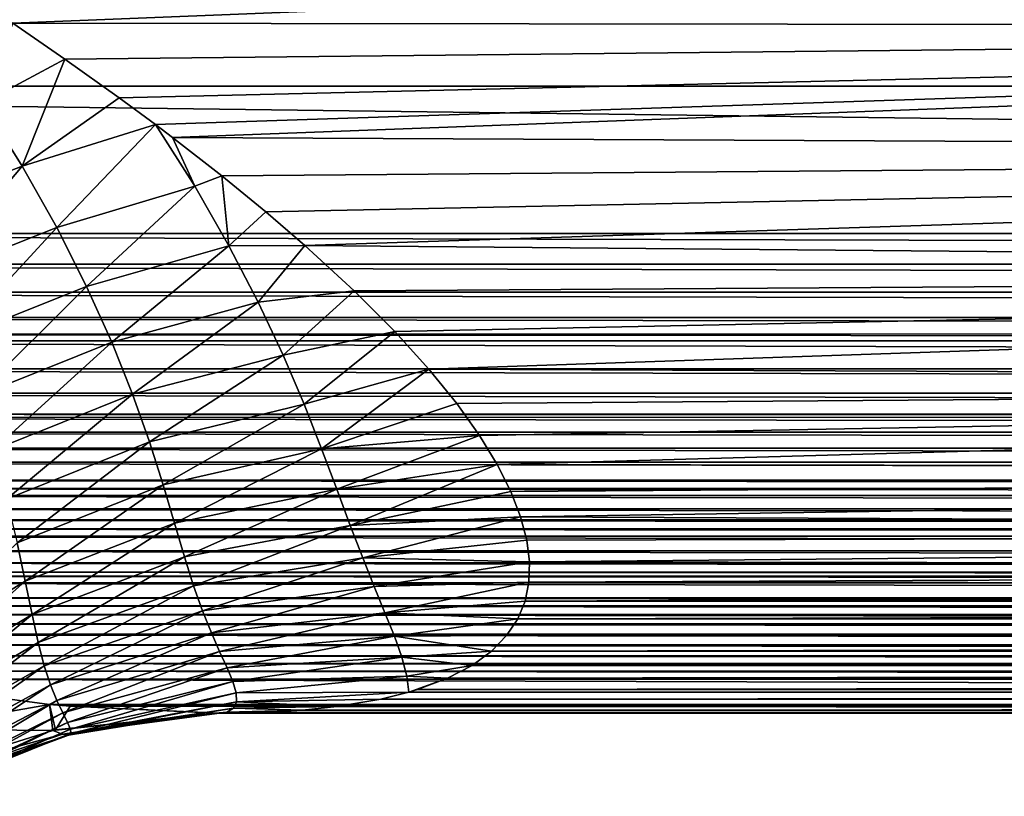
# Model space of a CAD drawing. Header units: metres. Extents: x -109 to 109, y -452 to 89.
# Tile 443 of 656: x -55 to -42, y -16 to -6. Entities that reach past the tile are written whole.
import ezdxf

# ---------------------------------------------------------------- set-up
doc = ezdxf.new("R2010")
doc.units = ezdxf.units.M
doc.layers.add('solid_K244270000C71_000', color=7, linetype='CONTINUOUS')
doc.layers.add('solid_k244270000c71_000_01_01', color=7, linetype='CONTINUOUS')

msp = doc.modelspace()

# ---------------------------------------------------------------- linework, layer by layer
at = {"layer": 'solid_K244270000C71_000'}
for points in [[(-14.808713, -4.17698, 14.406694), (-56.318077, -5.162752, 14.083536), (-55.366989, -5.797933, 13.83416)], [(-14.056731, -5.853661, 13.810672), (-14.808713, -4.17698, 14.406694), (-55.366989, -5.797933, 13.83416)], [(76.498215, -6.637587, -13.451485), (-76.498215, -6.637587, -13.451485), (-76.5, -4.508398, -14.306444)], [(76.5, -4.508398, -14.306444), (76.498215, -6.637587, -13.451485), (-76.5, -4.508398, -14.306444)], [(-55.768852, -6.865478, 13.434912), (-54.671368, -6.278231, 13.622915), (-55.366989, -5.797933, 13.83416)], [(-14.056731, -5.853661, 13.810672), (-55.366989, -5.797933, 13.83416), (-54.671368, -6.278231, 13.622915)], [(-14.056731, -5.853661, 13.810672), (-54.671368, -6.278231, 13.622915), (-53.945896, -6.795434, 13.372437)], [(-14.056731, -5.853661, 13.810672), (-53.945896, -6.795434, 13.372437), (-53.463947, -7.152268, 13.185032)], [(-14.056731, -5.853661, 13.810672), (-53.463947, -7.152268, 13.185032), (-53.234753, -7.325336, 13.08967)], [(-12.987524, -7.514552, 12.981969), (-14.056731, -5.853661, 13.810672), (-53.234753, -7.325336, 13.08967)], [(-55.240337, -7.707976, 13.047266), (-54.671368, -6.278231, 13.622915), (-55.768852, -6.865478, 13.434912)], [(-55.240337, -7.707976, 13.047266), (-53.945896, -6.795434, 13.372437), (-54.671368, -6.278231, 13.622915)], [(76.5, -8.603646, -12.287281), (-76.5, -8.603646, -12.287281), (-76.498215, -6.637587, -13.451485)], [(76.498215, -6.637587, -13.451485), (76.5, -8.603646, -12.287281), (-76.498215, -6.637587, -13.451485)], [(-55.240337, -7.707976, 13.047266), (-53.463947, -7.152268, 13.185032), (-53.945896, -6.795434, 13.372437)], [(-55.240337, -7.707976, 13.047266), (-55.768852, -6.865478, 13.434912), (-56.923832, -8.360707, 13.16748)], [(-54.777485, -8.525343, 12.626904), (-53.463947, -7.152268, 13.185032), (-55.240337, -7.707976, 13.047266)], [(-52.940529, -7.974361, 12.713573), (-53.463947, -7.152268, 13.185032), (-54.777485, -8.525343, 12.626904)], [(-52.940529, -7.974361, 12.713573), (-53.234753, -7.325336, 13.08967), (-53.463947, -7.152268, 13.185032)], [(-12.987524, -7.514552, 12.981969), (-53.234753, -7.325336, 13.08967), (-52.580898, -7.834504, 12.791425)], [(-52.940529, -7.974361, 12.713573), (-52.580898, -7.834504, 12.791425), (-53.234753, -7.325336, 13.08967)], [(-12.987524, -7.514552, 12.981969), (-52.580898, -7.834504, 12.791425), (-51.993935, -8.313931, 12.485133)], [(-12.987524, -7.514552, 12.981969), (-51.993935, -8.313931, 12.485133), (-51.47237, -8.761826, 12.174991)], [(-11.556417, -9.114747, 11.913076), (-12.987524, -7.514552, 12.981969), (-51.47237, -8.761826, 12.174991)], [(-55.240337, -7.707976, 13.047266), (-56.923832, -8.360707, 13.16748), (-56.506893, -9.206223, 12.793572)], [(-54.777485, -8.525343, 12.626904), (-55.240337, -7.707976, 13.047266), (-56.506893, -9.206223, 12.793572)], [(-52.485107, -8.766284, 12.206779), (-52.580898, -7.834504, 12.791425), (-52.940529, -7.974361, 12.713573)], [(-52.485107, -8.766284, 12.206779), (-51.993935, -8.313931, 12.485133), (-52.580898, -7.834504, 12.791425)], [(-52.940529, -7.974361, 12.713573), (-54.777485, -8.525343, 12.626904), (-54.381348, -9.309802, 12.17649)], [(-52.485107, -8.766284, 12.206779), (-52.940529, -7.974361, 12.713573), (-54.381348, -9.309802, 12.17649)], [(-52.485107, -8.766284, 12.206779), (-51.47237, -8.761826, 12.174991), (-51.993935, -8.313931, 12.485133)], [(-54.777485, -8.525343, 12.626904), (-56.506893, -9.206223, 12.793572), (-56.155132, -10.015624, 12.392404)], [(-54.381348, -9.309802, 12.17649), (-54.777485, -8.525343, 12.626904), (-56.155132, -10.015624, 12.392404)], [(75.649117, -9.011068, -11.991691), (-75.649117, -9.011068, -11.991691), (-76.5, -8.603646, -12.287281)], [(76.5, -8.603646, -12.287281), (75.649117, -9.011068, -11.991691), (-76.5, -8.603646, -12.287281)], [(-52.485107, -8.766284, 12.206779), (-54.381348, -9.309802, 12.17649), (-54.047489, -10.052969, 11.700477)], [(-52.093521, -9.519866, 11.669489), (-52.485107, -8.766284, 12.206779), (-54.047489, -10.052969, 11.700477)], [(-52.093521, -9.519866, 11.669489), (-51.47237, -8.761826, 12.174991), (-52.485107, -8.766284, 12.206779)], [(-52.093521, -9.519866, 11.669489), (-50.81282, -9.36667, 11.716036), (-51.47237, -8.761826, 12.174991)], [(-11.556417, -9.114747, 11.913076), (-51.47237, -8.761826, 12.174991), (-50.81282, -9.36667, 11.716036)], [(74.848839, -9.38379, -11.702329), (-74.848839, -9.38379, -11.702329), (-75.649117, -9.011068, -11.991691)], [(75.649117, -9.011068, -11.991691), (74.848839, -9.38379, -11.702329), (-75.649117, -9.011068, -11.991691)], [(-11.556417, -9.114747, 11.913076), (-50.81282, -9.36667, 11.716036), (-50.270546, -9.910727, 11.259551)], [(-11.556417, -9.114747, 11.913076), (-50.270546, -9.910727, 11.259551), (-49.818604, -10.411282, 10.798389)], [(-9.737108, -10.576728, 10.636392), (-11.556417, -9.114747, 11.913076), (-49.818604, -10.411282, 10.798389)], [(-54.381348, -9.309802, 12.17649), (-56.155132, -10.015624, 12.392404), (-55.865517, -10.780663, 11.967463)], [(-54.047489, -10.052969, 11.700477), (-54.381348, -9.309802, 12.17649), (-55.865517, -10.780663, 11.967463)], [(74.10054, -9.722445, -11.422524), (-74.10054, -9.722445, -11.422524), (-74.848839, -9.38379, -11.702329)], [(74.848839, -9.38379, -11.702329), (74.10054, -9.722445, -11.422524), (-74.848839, -9.38379, -11.702329)], [(-51.761181, -10.226283, 11.106844), (-50.81282, -9.36667, 11.716036), (-52.093521, -9.519866, 11.669489)], [(-51.761181, -10.226283, 11.106844), (-50.270546, -9.910727, 11.259551), (-50.81282, -9.36667, 11.716036)], [(-52.093521, -9.519866, 11.669489), (-54.047489, -10.052969, 11.700477), (-53.770447, -10.746348, 11.203656)], [(-51.761181, -10.226283, 11.106844), (-52.093521, -9.519866, 11.669489), (-53.770447, -10.746348, 11.203656)], [(73.608971, -9.94009, -11.233637), (-73.597572, -9.945102, -11.229201), (-74.10054, -9.722445, -11.422524)], [(74.10054, -9.722445, -11.422524), (73.608971, -9.94009, -11.233637), (-74.10054, -9.722445, -11.422524)], [(73.608971, -9.94009, -11.233637), (73.397156, -10.033036, -11.150703), (-73.597572, -9.945102, -11.229201)], [(73.397156, -10.033036, -11.150703), (-73.397156, -10.033036, -11.150703), (-73.597572, -9.945102, -11.229201)], [(-51.482609, -10.877953, 10.523179), (-50.270546, -9.910727, 11.259551), (-51.761181, -10.226283, 11.106844)], [(-51.482609, -10.877953, 10.523179), (-49.818604, -10.411282, 10.798389), (-50.270546, -9.910727, 11.259551)], [(72.525879, -10.406752, -10.802755), (-72.525879, -10.406752, -10.802755), (-73.397156, -10.033036, -11.150703)], [(73.397156, -10.033036, -11.150703), (72.525879, -10.406752, -10.802755), (-73.397156, -10.033036, -11.150703)], [(-54.047489, -10.052969, 11.700477), (-55.865517, -10.780663, 11.967463), (-55.632084, -11.492707, 11.522967)], [(-53.770447, -10.746348, 11.203656), (-54.047489, -10.052969, 11.700477), (-55.632084, -11.492707, 11.522967)], [(-51.761181, -10.226283, 11.106844), (-53.770447, -10.746348, 11.203656), (-53.544659, -11.381607, 10.690703)], [(-51.482609, -10.877953, 10.523179), (-51.761181, -10.226283, 11.106844), (-53.544659, -11.381607, 10.690703)], [(71.720222, -10.730555, -10.481183), (-71.720222, -10.730555, -10.481183), (-72.525879, -10.406752, -10.802755)], [(72.525879, -10.406752, -10.802755), (71.720222, -10.730555, -10.481183), (-72.525879, -10.406752, -10.802755)], [(-51.248043, -11.473284, 9.918922), (-49.818604, -10.411282, 10.798389), (-51.482609, -10.877953, 10.523179)], [(-51.248043, -11.473284, 9.918922), (-49.445969, -10.871933, 10.33446), (-49.818604, -10.411282, 10.798389)], [(-9.737108, -10.576728, 10.636392), (-49.818604, -10.411282, 10.798389), (-49.445969, -10.871933, 10.33446)], [(-9.737108, -10.576728, 10.636392), (-49.445969, -10.871933, 10.33446), (-49.145145, -11.294542, 9.870831)], [(-9.737108, -10.576728, 10.636392), (-49.145145, -11.294542, 9.870831), (-48.907516, -11.683799, 9.406851)], [(-7.643364, -11.756244, 9.316154), (-9.737108, -10.576728, 10.636392), (-48.907516, -11.683799, 9.406851)], [(70.978172, -11.010666, -10.186522), (-70.978172, -11.010666, -10.186522), (-71.720222, -10.730555, -10.481183)], [(71.720222, -10.730555, -10.481183), (70.978172, -11.010666, -10.186522), (-71.720222, -10.730555, -10.481183)], [(-53.770447, -10.746348, 11.203656), (-55.632084, -11.492707, 11.522967), (-55.448822, -12.143125, 11.063142)], [(-53.544659, -11.381607, 10.690703), (-53.770447, -10.746348, 11.203656), (-55.448822, -12.143125, 11.063142)], [(-51.482609, -10.877953, 10.523179), (-53.544659, -11.381607, 10.690703), (-53.361675, -11.954511, 10.163373)], [(-51.248043, -11.473284, 9.918922), (-51.482609, -10.877953, 10.523179), (-53.361675, -11.954511, 10.163373)], [(-51.248043, -11.473284, 9.918922), (-49.145145, -11.294542, 9.870831), (-49.445969, -10.871933, 10.33446)], [(70.860046, -11.05356, -10.13996), (-70.849236, -11.057465, -10.135703), (-70.978172, -11.010666, -10.186522)], [(70.978172, -11.010666, -10.186522), (70.860046, -11.05356, -10.13996), (-70.978172, -11.010666, -10.186522)], [(70.860046, -11.05356, -10.13996), (70.294739, -11.253239, -9.917894), (-70.849236, -11.057465, -10.135703)], [(70.294739, -11.253239, -9.917894), (-70.294739, -11.253239, -9.917894), (-70.849236, -11.057465, -10.135703)], [(69.662659, -11.465096, -9.672207), (-69.662659, -11.465096, -9.672207), (-70.294739, -11.253239, -9.917894)], [(70.294739, -11.253239, -9.917894), (69.662659, -11.465096, -9.672207), (-70.294739, -11.253239, -9.917894)], [(-53.544659, -11.381607, 10.690703), (-55.448822, -12.143125, 11.063142), (-55.30827, -12.725325, 10.590661)], [(-53.361675, -11.954511, 10.163373), (-53.544659, -11.381607, 10.690703), (-55.30827, -12.725325, 10.590661)], [(-51.046436, -12.012486, 9.293329), (-49.145145, -11.294542, 9.870831), (-51.248043, -11.473284, 9.918922)], [(-51.046436, -12.012486, 9.293329), (-48.907516, -11.683799, 9.406851), (-49.145145, -11.294542, 9.870831)], [(69.078011, -11.652671, -9.445383), (-69.078011, -11.652671, -9.445383), (-69.662659, -11.465096, -9.672207)], [(69.662659, -11.465096, -9.672207), (69.078011, -11.652671, -9.445383), (-69.662659, -11.465096, -9.672207)], [(-51.248043, -11.473284, 9.918922), (-53.361675, -11.954511, 10.163373), (-53.210014, -12.465148, 9.62034)], [(-51.046436, -12.012486, 9.293329), (-51.248043, -11.473284, 9.918922), (-53.210014, -12.465148, 9.62034)], [(68.281815, -11.893417, -9.140385), (-68.281815, -11.893417, -9.140385), (-69.078011, -11.652671, -9.445383)], [(69.078011, -11.652671, -9.445383), (68.281815, -11.893417, -9.140385), (-69.078011, -11.652671, -9.445383)], [(-50.866768, -12.4958, 8.645617), (-48.907516, -11.683799, 9.406851), (-51.046436, -12.012486, 9.293329)], [(-50.866768, -12.4958, 8.645617), (-48.725887, -12.04449, 8.940372), (-48.907516, -11.683799, 9.406851)], [(-7.643364, -11.756244, 9.316154), (-48.907516, -11.683799, 9.406851), (-48.725887, -12.04449, 8.940372)], [(-7.643364, -11.756244, 9.316154), (-48.725887, -12.04449, 8.940372), (-48.595524, -12.379251, 8.470782)], [(-5.463138, -12.580132, 8.169472), (-7.643364, -11.756244, 9.316154), (-48.595524, -12.379251, 8.470782)], [(67.915245, -11.999906, -9.000125), (-67.901268, -12.003927, -8.994761), (-68.281815, -11.893417, -9.140385)], [(68.281815, -11.893417, -9.140385), (67.915245, -11.999906, -9.000125), (-68.281815, -11.893417, -9.140385)], [(67.915245, -11.999906, -9.000125), (67.575546, -12.096941, -8.869274), (-67.901268, -12.003927, -8.994761)], [(67.575546, -12.096941, -8.869274), (-67.575546, -12.096941, -8.869274), (-67.901268, -12.003927, -8.994761)], [(-53.361675, -11.954511, 10.163373), (-55.30827, -12.725325, 10.590661), (-55.199104, -13.238168, 10.104056)], [(-53.210014, -12.465148, 9.62034), (-53.361675, -11.954511, 10.163373), (-55.199104, -13.238168, 10.104056)], [(-51.046436, -12.012486, 9.293329), (-53.210014, -12.465148, 9.62034), (-53.078053, -12.913815, 9.060136)], [(-50.866768, -12.4958, 8.645617), (-51.046436, -12.012486, 9.293329), (-53.078053, -12.913815, 9.060136)], [(-50.866768, -12.4958, 8.645617), (-48.595524, -12.379251, 8.470782), (-48.725887, -12.04449, 8.940372)], [(66.956535, -12.272069, -8.625331), (-66.956535, -12.272069, -8.625331), (-67.575546, -12.096941, -8.869274)], [(67.575546, -12.096941, -8.869274), (66.956535, -12.272069, -8.625331), (-67.575546, -12.096941, -8.869274)], [(66.416451, -12.420311, -8.410461), (-66.416451, -12.420311, -8.410461), (-66.956535, -12.272069, -8.625331)], [(66.956535, -12.272069, -8.625331), (66.416451, -12.420311, -8.410461), (-66.956535, -12.272069, -8.625331)], [(65.93779, -12.542212, -8.227571), (-65.93779, -12.542212, -8.227571), (-66.416451, -12.420311, -8.410461)], [(66.416451, -12.420311, -8.410461), (65.93779, -12.542212, -8.227571), (-66.416451, -12.420311, -8.410461)], [(-53.210014, -12.465148, 9.62034), (-55.199104, -13.238168, 10.104056), (-55.109371, -13.681419, 9.601173)], [(-53.078053, -12.913815, 9.060136), (-53.210014, -12.465148, 9.62034), (-55.109371, -13.681419, 9.601173)], [(-50.700954, -12.926208, 7.97157), (-48.595524, -12.379251, 8.470782), (-50.866768, -12.4958, 8.645617)], [(-50.700954, -12.926208, 7.97157), (-48.513153, -12.690124, 7.997548), (-48.595524, -12.379251, 8.470782)], [(-5.463138, -12.580132, 8.169472), (-48.595524, -12.379251, 8.470782), (-48.513153, -12.690124, 7.997548)], [(65.50296, -12.640083, -8.076403), (-65.50296, -12.640083, -8.076403), (-65.93779, -12.542212, -8.227571)], [(65.93779, -12.542212, -8.227571), (65.50296, -12.640083, -8.076403), (-65.93779, -12.542212, -8.227571)], [(-50.866768, -12.4958, 8.645617), (-53.078053, -12.913815, 9.060136), (-52.955067, -13.301741, 8.480195)], [(-50.700954, -12.926208, 7.97157), (-50.866768, -12.4958, 8.645617), (-52.955067, -13.301741, 8.480195)], [(-5.463138, -12.580132, 8.169472), (-48.513153, -12.690124, 7.997548), (-48.476303, -12.979886, 7.518148)], [(-3.458945, -13.055153, 7.386676), (-5.463138, -12.580132, 8.169472), (-48.476303, -12.979886, 7.518148)], [(64.796509, -12.833102, -7.766047), (-64.796509, -12.833102, -7.766047), (-65.50296, -12.640083, -8.076403)], [(65.50296, -12.640083, -8.076403), (64.796509, -12.833102, -7.766047), (-65.50296, -12.640083, -8.076403)], [(-55.199104, -13.238168, 10.104056), (-55.30827, -12.725325, 10.590661), (-56.975288, -14.331669, 10.720308)], [(-50.700954, -12.926208, 7.97157), (-48.476303, -12.979886, 7.518148), (-48.513153, -12.690124, 7.997548)], [(64.263489, -12.994212, -7.49336), (-64.263489, -12.994212, -7.49336), (-64.796509, -12.833102, -7.766047)], [(64.796509, -12.833102, -7.766047), (64.263489, -12.994212, -7.49336), (-64.796509, -12.833102, -7.766047)], [(63.750408, -13.119691, -7.271431), (-63.750408, -13.119691, -7.271431), (-64.263489, -12.994212, -7.49336)], [(64.263489, -12.994212, -7.49336), (63.750408, -13.119691, -7.271431), (-64.263489, -12.994212, -7.49336)], [(-53.078053, -12.913815, 9.060136), (-55.109371, -13.681419, 9.601173), (-55.027405, -14.055194, 9.079492)], [(-52.955067, -13.301741, 8.480195), (-53.078053, -12.913815, 9.060136), (-55.027405, -14.055194, 9.079492)], [(-50.700954, -12.926208, 7.97157), (-52.955067, -13.301741, 8.480195), (-52.835827, -13.635885, 7.871269)], [(-50.546188, -13.31147, 7.260943), (-50.700954, -12.926208, 7.97157), (-52.835827, -13.635885, 7.871269)], [(-50.546188, -13.31147, 7.260943), (-48.476303, -12.979886, 7.518148), (-50.700954, -12.926208, 7.97157)], [(-50.546188, -13.31147, 7.260943), (-48.483841, -13.250393, 7.03044), (-48.476303, -12.979886, 7.518148)], [(-3.458945, -13.055153, 7.386676), (-48.476303, -12.979886, 7.518148), (-48.483841, -13.250393, 7.03044)], [(63.50127, -13.170766, -7.178505), (-63.488869, -13.173491, -7.173502), (-63.750408, -13.119691, -7.271431)], [(63.750408, -13.119691, -7.271431), (63.50127, -13.170766, -7.178505), (-63.750408, -13.119691, -7.271431)], [(-1.673429, -13.286694, 6.961593), (-3.458945, -13.055153, 7.386676), (-48.483841, -13.250393, 7.03044)], [(63.50127, -13.170766, -7.178505), (63.155792, -13.259623, -7.013018), (-63.488869, -13.173491, -7.173502)], [(63.155792, -13.259623, -7.013018), (-63.155792, -13.259623, -7.013018), (-63.488869, -13.173491, -7.173502)], [(-55.199104, -13.238168, 10.104056), (-56.975288, -14.331669, 10.720308), (-56.922424, -14.773317, 10.262559)], [(-55.109371, -13.681419, 9.601173), (-55.199104, -13.238168, 10.104056), (-56.922424, -14.773317, 10.262559)], [(-50.403736, -13.658357, 6.503242), (-48.483841, -13.250393, 7.03044), (-50.546188, -13.31147, 7.260943)], [(-50.403736, -13.658357, 6.503242), (-48.53598, -13.503606, 6.530898), (-48.483841, -13.250393, 7.03044)], [(-1.673429, -13.286694, 6.961593), (-48.483841, -13.250393, 7.03044), (-48.53598, -13.503606, 6.530898)], [(48.53603, -13.503725, 6.530651), (48.483868, -13.250511, 7.030217), (-48.53598, -13.503606, 6.530898)], [(62.437134, -13.459976, -6.620349), (-62.437134, -13.459976, -6.620349), (-63.155792, -13.259623, -7.013018)], [(63.155792, -13.259623, -7.013018), (62.437134, -13.459976, -6.620349), (-63.155792, -13.259623, -7.013018)], [(-52.955067, -13.301741, 8.480195), (-55.027405, -14.055194, 9.079492), (-54.945969, -14.364817, 8.531038)], [(-52.835827, -13.635885, 7.871269), (-52.955067, -13.301741, 8.480195), (-54.945969, -14.364817, 8.531038)], [(-50.546188, -13.31147, 7.260943), (-52.835827, -13.635885, 7.871269), (-52.718815, -13.924847, 7.221676)], [(-50.403736, -13.658357, 6.503242), (-50.546188, -13.31147, 7.260943), (-52.718815, -13.924847, 7.221676)], [(0, -13.355837, 6.828002), (-1.673429, -13.286694, 6.961593), (-48.53598, -13.503606, 6.530898)], [(62.010284, -13.568249, -6.395517), (-62.010284, -13.568249, -6.395517), (-62.437134, -13.459976, -6.620349)], [(62.437134, -13.459976, -6.620349), (62.010284, -13.568249, -6.395517), (-62.437134, -13.459976, -6.620349)], [(-50.403736, -13.658357, 6.503242), (-48.634377, -13.741234, 6.014855), (-48.53598, -13.503606, 6.530898)], [(48.53603, -13.503725, 6.530651), (-48.53598, -13.503606, 6.530898), (-48.634377, -13.741234, 6.014855)], [(48.634453, -13.74136, 6.014569), (48.53603, -13.503725, 6.530651), (-48.634377, -13.741234, 6.014855)], [(61.535038, -13.682802, -6.146619), (-61.535038, -13.682802, -6.146619), (-62.010284, -13.568249, -6.395517)], [(62.010284, -13.568249, -6.395517), (61.535038, -13.682802, -6.146619), (-62.010284, -13.568249, -6.395517)], [(-52.835827, -13.635885, 7.871269), (-54.945969, -14.364817, 8.531038), (-54.862061, -14.619406, 7.94372)], [(-52.718815, -13.924847, 7.221676), (-52.835827, -13.635885, 7.871269), (-54.862061, -14.619406, 7.94372)], [(61.012688, -13.808358, -5.859116), (-61.012688, -13.808358, -5.859116), (-61.535038, -13.682802, -6.146619)], [(61.535038, -13.682802, -6.146619), (61.012688, -13.808358, -5.859116), (-61.535038, -13.682802, -6.146619)], [(-55.109371, -13.681419, 9.601173), (-56.922424, -14.773317, 10.262559), (-56.877159, -15.140432, 9.78283)], [(-55.027405, -14.055194, 9.079492), (-55.109371, -13.681419, 9.601173), (-56.877159, -15.140432, 9.78283)], [(-50.403736, -13.658357, 6.503242), (-52.718815, -13.924847, 7.221676), (-52.608097, -14.175388, 6.520106)], [(-50.278957, -13.971757, 5.688863), (-50.403736, -13.658357, 6.503242), (-52.608097, -14.175388, 6.520106)], [(-50.278957, -13.971757, 5.688863), (-48.634377, -13.741234, 6.014855), (-50.403736, -13.658357, 6.503242)], [(-50.278957, -13.971757, 5.688863), (-48.781921, -13.963548, 5.478991), (-48.634377, -13.741234, 6.014855)], [(48.634453, -13.74136, 6.014569), (-48.634377, -13.741234, 6.014855), (-48.781921, -13.963548, 5.478991)], [(48.782009, -13.963655, 5.478716), (48.634453, -13.74136, 6.014569), (-48.781921, -13.963548, 5.478991)], [(60.435795, -13.943657, -5.529416), (-60.435795, -13.943657, -5.529416), (-61.012688, -13.808358, -5.859116)], [(61.012688, -13.808358, -5.859116), (60.435795, -13.943657, -5.529416), (-61.012688, -13.808358, -5.859116)], [(60.400723, -13.951672, -5.509161), (-60.389095, -13.954323, -5.502443), (-60.435795, -13.943657, -5.529416)], [(60.435795, -13.943657, -5.529416), (60.400723, -13.951672, -5.509161), (-60.435795, -13.943657, -5.529416)], [(60.400723, -13.951672, -5.509161), (59.794334, -14.085001, -5.158755), (-60.389095, -13.954323, -5.502443)], [(59.794334, -14.085001, -5.158755), (-59.794334, -14.085001, -5.158755), (-60.389095, -13.954323, -5.502443)], [(-52.718815, -13.924847, 7.221676), (-54.862061, -14.619406, 7.94372), (-54.7784, -14.826924, 7.305635)], [(-52.608097, -14.175388, 6.520106), (-52.718815, -13.924847, 7.221676), (-54.7784, -14.826924, 7.305635)], [(-50.278957, -13.971757, 5.688863), (-52.608097, -14.175388, 6.520106), (-52.510139, -14.39204, 5.759024)], [(-50.179325, -14.253344, 4.814512), (-50.278957, -13.971757, 5.688863), (-52.510139, -14.39204, 5.759024)], [(-50.278957, -13.971757, 5.688863), (-48.982937, -14.17028, 4.919672), (-48.781921, -13.963548, 5.478991)], [(-50.179325, -14.253344, 4.814512), (-48.982937, -14.17028, 4.919672), (-50.278957, -13.971757, 5.688863)], [(48.782009, -13.963655, 5.478716), (-48.781921, -13.963548, 5.478991), (-48.982937, -14.17028, 4.919672)], [(48.983021, -14.17036, 4.919443), (48.782009, -13.963655, 5.478716), (-48.982937, -14.17028, 4.919672)], [(59.081074, -14.232107, -4.73784), (-59.081074, -14.232107, -4.73784), (-59.794334, -14.085001, -5.158755)], [(59.794334, -14.085001, -5.158755), (59.081074, -14.232107, -4.73784), (-59.794334, -14.085001, -5.158755)], [(-55.027405, -14.055194, 9.079492), (-56.877159, -15.140432, 9.78283), (-56.832657, -15.436924, 9.27391)], [(-54.945969, -14.364817, 8.531038), (-55.027405, -14.055194, 9.079492), (-56.832657, -15.436924, 9.27391)], [(-52.608097, -14.175388, 6.520106), (-54.7784, -14.826924, 7.305635), (-54.700832, -14.99363, 6.607557)], [(-52.510139, -14.39204, 5.759024), (-52.608097, -14.175388, 6.520106), (-54.700832, -14.99363, 6.607557)], [(-50.179325, -14.253344, 4.814512), (-49.243542, -14.36077, 4.332238), (-48.982937, -14.17028, 4.919672)], [(48.983021, -14.17036, 4.919443), (-48.982937, -14.17028, 4.919672), (-49.243542, -14.36077, 4.332238)], [(49.243622, -14.360826, 4.332055), (48.983021, -14.17036, 4.919443), (-49.243542, -14.36077, 4.332238)], [(58.561325, -14.333867, -4.420435), (-58.561325, -14.333867, -4.420435), (-59.081074, -14.232107, -4.73784)], [(59.081074, -14.232107, -4.73784), (58.561325, -14.333867, -4.420435), (-59.081074, -14.232107, -4.73784)], [(-50.179325, -14.253344, 4.814512), (-52.510139, -14.39204, 5.759024), (-52.433754, -14.575657, 4.938292)], [(-50.113651, -14.502582, 3.88134), (-50.179325, -14.253344, 4.814512), (-52.433754, -14.575657, 4.938292)], [(-50.113651, -14.502582, 3.88134), (-49.243542, -14.36077, 4.332238), (-50.179325, -14.253344, 4.814512)], [(58.002636, -14.438511, -4.065637), (-58.002636, -14.438511, -4.065637), (-58.561325, -14.333867, -4.420435)], [(58.561325, -14.333867, -4.420435), (58.002636, -14.438511, -4.065637), (-58.561325, -14.333867, -4.420435)], [(57.402946, -14.544536, -3.66831), (-57.402946, -14.544536, -3.66831), (-58.002636, -14.438511, -4.065637)], [(58.002636, -14.438511, -4.065637), (57.402946, -14.544536, -3.66831), (-58.002636, -14.438511, -4.065637)], [(-54.945969, -14.364817, 8.531038), (-56.832657, -15.436924, 9.27391), (-56.785717, -15.670642, 8.725124)], [(-54.862061, -14.619406, 7.94372), (-54.945969, -14.364817, 8.531038), (-56.785717, -15.670642, 8.725124)], [(-52.510139, -14.39204, 5.759024), (-54.700832, -14.99363, 6.607557), (-54.637905, -15.121895, 5.848585)], [(-52.433754, -14.575657, 4.938292), (-52.510139, -14.39204, 5.759024), (-54.637905, -15.121895, 5.848585)], [(-50.113651, -14.502582, 3.88134), (-49.570805, -14.533074, 3.713454), (-49.243542, -14.36077, 4.332238)], [(49.243622, -14.360826, 4.332055), (-49.243542, -14.36077, 4.332238), (-49.570805, -14.533074, 3.713454)], [(49.570873, -14.53311, 3.713317), (49.243622, -14.360826, 4.332055), (-49.570805, -14.533074, 3.713454)], [(54.875893, -14.880866, -1.886748), (-54.875893, -14.880866, -1.886748), (-57.402946, -14.544536, -3.66831)], [(-56.755405, -15.209725, -0.702515), (-57.402946, -14.544536, -3.66831), (-54.875893, -14.880866, -1.886748)], [(57.402946, -14.544536, -3.66831), (54.875893, -14.880866, -1.886748), (-57.402946, -14.544536, -3.66831)], [(-50.113651, -14.502582, 3.88134), (-52.433754, -14.575657, 4.938292), (-52.388035, -14.726653, 4.058651)], [(-50.113651, -14.502582, 3.88134), (-52.388035, -14.726653, 4.058651), (-50.084969, -14.718114, 2.894326)], [(-50.113651, -14.502582, 3.88134), (-50.084969, -14.718114, 2.894326), (-49.570805, -14.533074, 3.713454)], [(-49.570805, -14.533074, 3.713454), (-50.084969, -14.718114, 2.894326), (-49.972309, -14.684158, 3.061944)], [(49.570873, -14.53311, 3.713317), (-49.570805, -14.533074, 3.713454), (-49.972309, -14.684158, 3.061944)], [(49.97237, -14.684178, 3.061846), (49.570873, -14.53311, 3.713317), (-49.972309, -14.684158, 3.061944)], [(-54.862061, -14.619406, 7.94372), (-56.785717, -15.670642, 8.725124), (-56.738293, -15.849121, 8.126106)], [(-54.7784, -14.826924, 7.305635), (-54.862061, -14.619406, 7.94372), (-56.738293, -15.849121, 8.126106)], [(-52.433754, -14.575657, 4.938292), (-54.637905, -15.121895, 5.848585), (-54.598701, -15.213293, 5.029514)], [(-52.388035, -14.726653, 4.058651), (-52.433754, -14.575657, 4.938292), (-54.598701, -15.213293, 5.029514)], [(49.97237, -14.684178, 3.061846), (-49.972309, -14.684158, 3.061944), (-50.084969, -14.718114, 2.894326)], [(50.100559, -14.722566, 2.871596), (49.97237, -14.684178, 3.061846), (-50.084969, -14.718114, 2.894326)], [(-54.7784, -14.826924, 7.305635), (-56.738293, -15.849121, 8.126106), (-56.695213, -15.978806, 7.468932)], [(-54.700832, -14.99363, 6.607557), (-54.7784, -14.826924, 7.305635), (-56.695213, -15.978806, 7.468932)], [(-52.388035, -14.726653, 4.058651), (-54.598701, -15.213293, 5.029514), (-54.592216, -15.269358, 4.151329)], [(-52.381912, -14.845382, 3.121135), (-52.388035, -14.726653, 4.058651), (-54.592216, -15.269358, 4.151329)], [(-52.381912, -14.845382, 3.121135), (-50.084969, -14.718114, 2.894326), (-52.388035, -14.726653, 4.058651)], [(-52.381912, -14.845382, 3.121135), (-50.45829, -14.810847, 2.374619), (-50.084969, -14.718114, 2.894326)], [(-52.381912, -14.845382, 3.121135), (-51.046303, -14.909846, 1.642098), (-50.45829, -14.810847, 2.374619)], [(50.458351, -14.81086, 2.374541), (-50.45829, -14.810847, 2.374619), (-51.046303, -14.909846, 1.642098)], [(51.04636, -14.909854, 1.642031), (50.458351, -14.81086, 2.374541), (-51.046303, -14.909846, 1.642098)], [(50.100559, -14.722566, 2.871596), (-50.084969, -14.718114, 2.894326), (-50.45829, -14.810847, 2.374619)], [(50.458351, -14.81086, 2.374541), (50.100559, -14.722566, 2.871596), (-50.45829, -14.810847, 2.374619)], [(-56.755405, -15.209725, -0.702515), (-54.875893, -14.880866, -1.886748), (-54.830959, -15.227843, 1.222668)], [(54.60173, -14.905897, -1.677569), (-54.60173, -14.905897, -1.677569), (-54.875893, -14.880866, -1.886748)], [(-54.797829, -15.221021, 1.204254), (-54.875893, -14.880866, -1.886748), (-54.60173, -14.905897, -1.677569)], [(54.875893, -14.880866, -1.886748), (54.60173, -14.905897, -1.677569), (-54.875893, -14.880866, -1.886748)], [(-54.797829, -15.221021, 1.204254), (-54.830959, -15.227843, 1.222668), (-54.875893, -14.880866, -1.886748)], [(-54.797829, -15.221021, 1.204254), (-54.60173, -14.905897, -1.677569), (-52.661743, -15.000085, 0.023248)], [(-52.4221, -14.931305, 2.130788), (-54.625378, -15.290722, 3.218713), (-54.703251, -15.2772, 2.239737)], [(-52.513676, -14.983232, 1.095586), (-52.4221, -14.931305, 2.130788), (-54.703251, -15.2772, 2.239737)], [(-52.381912, -14.845382, 3.121135), (-54.592216, -15.269358, 4.151329), (-54.625378, -15.290722, 3.218713)], [(-52.4221, -14.931305, 2.130788), (-52.381912, -14.845382, 3.121135), (-54.625378, -15.290722, 3.218713)], [(52.618793, -15), (-52.618793, -15), (-54.60173, -14.905897, -1.677569)], [(-52.661743, -15.000085, 0.023248), (-54.60173, -14.905897, -1.677569), (-52.618793, -15)], [(54.60173, -14.905897, -1.677569), (52.618793, -15), (-54.60173, -14.905897, -1.677569)], [(-52.513676, -14.983232, 1.095586), (-51.505497, -14.957872, 1.123417), (-52.4221, -14.931305, 2.130788)], [(-52.513676, -14.983232, 1.095586), (-52.027786, -14.988911, 0.576689), (-51.505497, -14.957872, 1.123417)], [(-52.4221, -14.931305, 2.130788), (-51.046303, -14.909846, 1.642098), (-52.381912, -14.845382, 3.121135)], [(-52.4221, -14.931305, 2.130788), (-51.505497, -14.957872, 1.123417), (-51.046303, -14.909846, 1.642098)], [(51.505547, -14.957876, 1.123366), (-51.505497, -14.957872, 1.123417), (-52.027786, -14.988911, 0.576689)], [(52.027813, -14.988912, 0.57666), (51.505547, -14.957876, 1.123366), (-52.027786, -14.988911, 0.576689)], [(51.04636, -14.909854, 1.642031), (-51.046303, -14.909846, 1.642098), (-51.505497, -14.957872, 1.123417)], [(51.505547, -14.957876, 1.123366), (51.04636, -14.909854, 1.642031), (-51.505497, -14.957872, 1.123417)], [(-54.700832, -14.99363, 6.607557), (-56.695213, -15.978806, 7.468932), (-56.663746, -16.063068, 6.753358)], [(-54.637905, -15.121895, 5.848585), (-54.700832, -14.99363, 6.607557), (-56.663746, -16.063068, 6.753358)], [(-52.513676, -14.983232, 1.095586), (-54.703251, -15.2772, 2.239737), (-54.830959, -15.227843, 1.222668)], [(-54.797829, -15.221021, 1.204254), (-52.513676, -14.983232, 1.095586), (-54.830959, -15.227843, 1.222668)], [(-54.797829, -15.221021, 1.204254), (-52.661743, -15.000085, 0.023248), (-52.513676, -14.983232, 1.095586)], [(-52.661743, -15.000085, 0.023248), (-52.027786, -14.988911, 0.576689), (-52.513676, -14.983232, 1.095586)], [(-52.661743, -15.000085, 0.023248), (-52.618793, -15), (-52.027786, -14.988911, 0.576689)], [(52.027813, -14.988912, 0.57666), (-52.027786, -14.988911, 0.576689), (-52.618793, -15)], [(-56.755405, -15.209725, -0.702515), (-54.830959, -15.227843, 1.222668), (-56.904823, -15.876578, 2.381706)], [(-56.904823, -15.876578, 2.381706), (-54.830959, -15.227843, 1.222668), (-54.703251, -15.2772, 2.239737)], [(-54.598701, -15.213293, 5.029514), (-56.651669, -16.10463, 5.980754), (-56.666679, -16.106174, 5.152648)], [(-54.592216, -15.269358, 4.151329), (-54.598701, -15.213293, 5.029514), (-56.666679, -16.106174, 5.152648)], [(-54.637905, -15.121895, 5.848585), (-56.663746, -16.063068, 6.753358), (-56.651669, -16.10463, 5.980754)], [(-54.598701, -15.213293, 5.029514), (-54.637905, -15.121895, 5.848585), (-56.651669, -16.10463, 5.980754)], [(-54.703251, -15.2772, 2.239737), (-56.799858, -15.995909, 3.351543), (-56.926598, -15.885837, 2.393948)], [(-56.904823, -15.876578, 2.381706), (-54.703251, -15.2772, 2.239737), (-56.926598, -15.885837, 2.393948)], [(-54.703251, -15.2772, 2.239737), (-54.625378, -15.290722, 3.218713), (-56.799858, -15.995909, 3.351543)], [(-54.625378, -15.290722, 3.218713), (-56.714668, -16.069567, 4.273713), (-56.799858, -15.995909, 3.351543)], [(-54.592216, -15.269358, 4.151329), (-56.666679, -16.106174, 5.152648), (-56.714668, -16.069567, 4.273713)], [(-54.625378, -15.290722, 3.218713), (-54.592216, -15.269358, 4.151329), (-56.714668, -16.069567, 4.273713)]]:
    msp.add_3dface(points, dxfattribs=at)
at = {"layer": 'solid_k244270000c71_000_01_01'}
for points in [[(0, -13.355837, 6.828002), (-48.53598, -13.503606, 6.530898), (48.483868, -13.250511, 7.030217)], [(52.027813, -14.988912, 0.57666), (-52.618793, -15), (52.618793, -15)]]:
    msp.add_3dface(points, dxfattribs=at)

doc.saveas('drawing.dxf')
